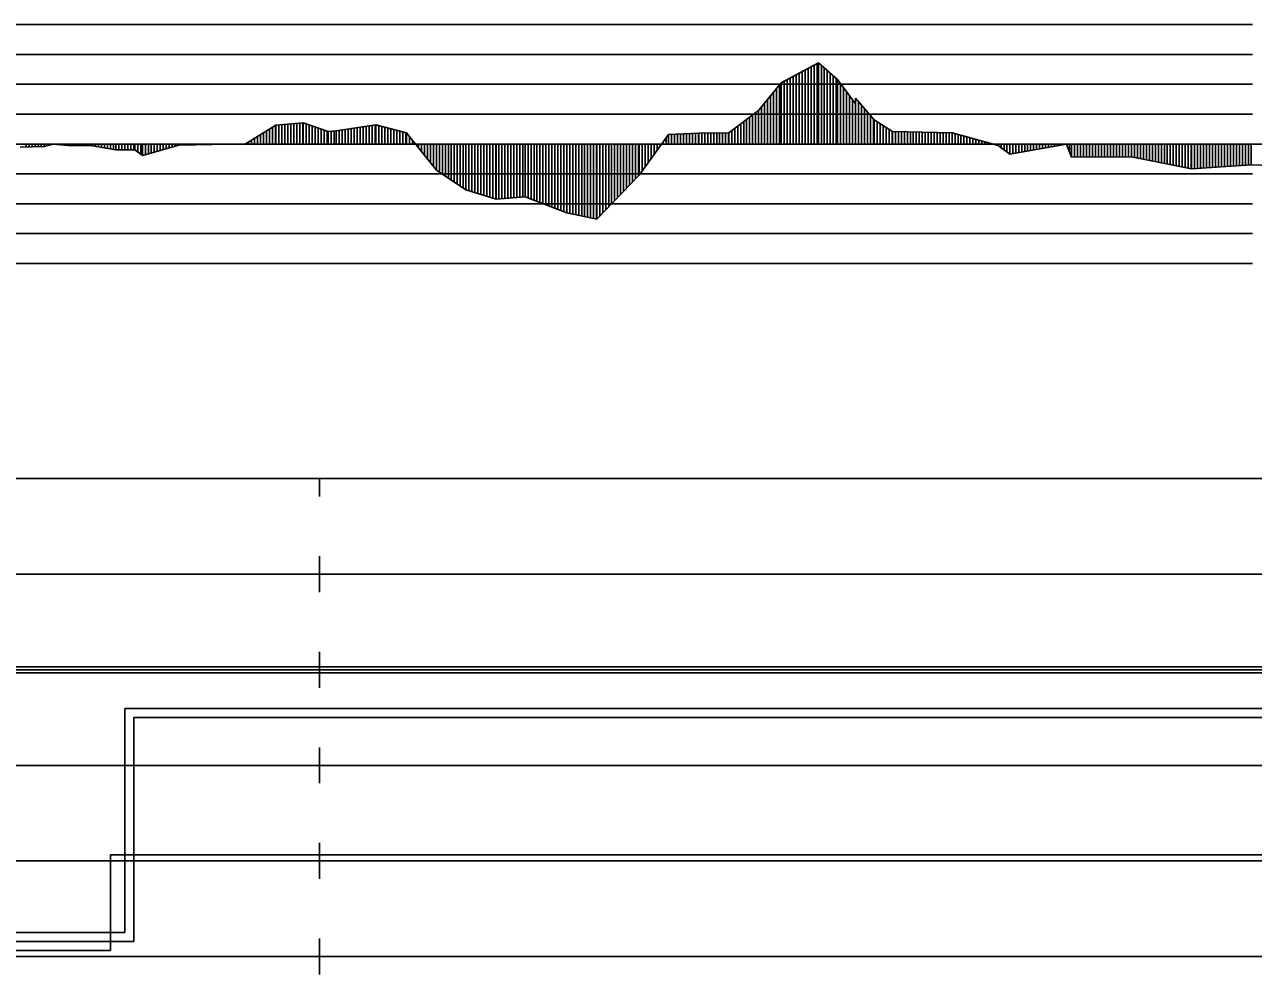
# Model space of a CAD drawing. Extents: x 2 to 10148, y 0 to 380.
# Drawn here: x 3775.2 to 3878.1, y 172.5 to 252 of the extents above; entities that cross this region are included whole.
import ezdxf

# ---------------------------------------------------------------- set-up
doc = ezdxf.new("R2010")
doc.units = 0
for name, color, linetype in [('POSUN_CARA', 7, 'Continuous'), ('POSUN_RASTR', 7, 'Continuous'), ('RYCHL_A', 7, 'Continuous'), ('RYCHL_B', 7, 'Continuous'), ('RYCHL_C', 7, 'Continuous'), ('RYCHL_RASTR', 7, 'Continuous')]:
    doc.layers.add(name, color=color, linetype=linetype)

msp = doc.modelspace()

# ---------------------------------------------------------------- linework, layer by layer
at = {"layer": 'POSUN_CARA'}
for p, q in [((3838.55, 247.12), (3841.65, 248.79)), ((3840.05, 242), (3840.05, 247.93)), ((3840.3, 242), (3840.3, 248.06)), ((3840.55, 242), (3840.55, 248.2)), ((3840.8, 242), (3840.8, 248.33)), ((3841.05, 242), (3841.05, 248.47)), ((3841.3, 242), (3841.3, 248.6)), ((3841.55, 242), (3841.55, 248.74)), ((3841.65, 248.79), (3843.26, 247.39)), ((3841.65, 242), (3841.65, 248.79)), ((3841.9, 242), (3841.9, 248.58)), ((3842.15, 242), (3842.15, 248.36)), ((3842.4, 242), (3842.4, 248.14)), ((3842.65, 242), (3842.65, 247.92)), ((3836.65, 244.8), (3838.55, 247.12)), ((3838.4, 242), (3838.4, 246.94)), ((3838.55, 242), (3838.55, 247.12)), ((3838.8, 242), (3838.8, 247.25)), ((3839.05, 242), (3839.05, 247.39)), ((3839.3, 242), (3839.3, 247.52)), ((3839.55, 242), (3839.55, 247.66)), ((3839.8, 242), (3839.8, 247.79)), ((3842.9, 242), (3842.9, 247.71)), ((3843.15, 242), (3843.15, 247.49)), ((3843.26, 247.39), (3844.76, 245.36)), ((3843.26, 242), (3843.26, 247.39)), ((3843.51, 242), (3843.51, 247.05)), ((3837.65, 242), (3837.65, 246.02)), ((3837.9, 242), (3837.9, 246.33)), ((3838.15, 242), (3838.15, 246.63)), ((3843.76, 242), (3843.76, 246.71)), ((3844.01, 242), (3844.01, 246.37)), ((3844.26, 242), (3844.26, 246.03)), ((3844.76, 245.36), (3844.77, 245.85)), ((3844.77, 245.85), (3846.33, 244.02)), ((3844.77, 242), (3844.77, 245.85)), ((3834.15, 242.93), (3836.65, 244.8)), ((3836.65, 242), (3836.65, 244.8)), ((3836.9, 242), (3836.9, 245.1)), ((3837.15, 242), (3837.15, 245.41)), ((3837.4, 242), (3837.4, 245.72)), ((3844.51, 242), (3844.51, 245.69)), ((3844.76, 242), (3844.76, 245.36)), ((3845.02, 242), (3845.02, 245.55)), ((3845.27, 242), (3845.27, 245.26)), ((3845.52, 242), (3845.52, 244.96)), ((3835.4, 242), (3835.4, 243.86)), ((3835.65, 242), (3835.65, 244.05)), ((3835.9, 242), (3835.9, 244.24)), ((3836.15, 242), (3836.15, 244.42)), ((3836.4, 242), (3836.4, 244.61)), ((3836.65, 242), (3836.65, 244.79)), ((3845.77, 242), (3845.77, 244.67)), ((3846.02, 242), (3846.02, 244.38)), ((3846.27, 242), (3846.27, 244.08)), ((3846.33, 244.02), (3847.85, 243.04)), ((3846.33, 242), (3846.33, 244.02)), ((3846.58, 242), (3846.58, 243.86)), ((3793.71, 242.02), (3796.24, 243.59)), ((3794.96, 242), (3794.96, 242.79)), ((3795.21, 242), (3795.21, 242.95)), ((3795.46, 242), (3795.46, 243.1)), ((3795.71, 242), (3795.71, 243.26)), ((3795.96, 242), (3795.96, 243.41)), ((3796.21, 242), (3796.21, 243.57)), ((3796.24, 243.59), (3798.54, 243.77)), ((3796.24, 242), (3796.24, 243.59)), ((3796.49, 242), (3796.49, 243.6)), ((3796.74, 242), (3796.74, 243.62)), ((3796.99, 242), (3796.99, 243.64)), ((3797.24, 242), (3797.24, 243.66)), ((3797.49, 242), (3797.49, 243.68)), ((3797.74, 242), (3797.74, 243.7)), ((3797.99, 242), (3797.99, 243.72)), ((3798.24, 242), (3798.24, 243.74)), ((3798.49, 242), (3798.49, 243.76)), ((3798.54, 243.77), (3800.63, 243.04)), ((3798.54, 242), (3798.54, 243.77)), ((3798.79, 242), (3798.79, 243.68)), ((3799.04, 242), (3799.04, 243.59)), ((3799.29, 242), (3799.29, 243.5)), ((3799.54, 242), (3799.54, 243.42)), ((3799.79, 242), (3799.79, 243.33)), ((3800.04, 242), (3800.04, 243.24)), ((3800.29, 242), (3800.29, 243.16)), ((3800.54, 242), (3800.54, 243.07)), ((3800.63, 243.04), (3801.3, 243.12)), ((3800.63, 242), (3800.63, 243.04)), ((3800.88, 242), (3800.88, 243.07)), ((3801.13, 242), (3801.13, 243.1)), ((3801.3, 243.12), (3804.61, 243.6)), ((3801.3, 242), (3801.3, 243.12)), ((3801.55, 242), (3801.55, 243.15)), ((3801.8, 242), (3801.8, 243.19)), ((3802.05, 242), (3802.05, 243.23)), ((3802.3, 242), (3802.3, 243.26)), ((3802.55, 242), (3802.55, 243.3)), ((3802.8, 242), (3802.8, 243.33)), ((3803.05, 242), (3803.05, 243.37)), ((3803.3, 242), (3803.3, 243.41)), ((3803.55, 242), (3803.55, 243.44)), ((3803.8, 242), (3803.8, 243.48)), ((3804.05, 242), (3804.05, 243.51)), ((3804.3, 242), (3804.3, 243.55)), ((3804.55, 242), (3804.55, 243.59)), ((3804.61, 243.6), (3807.19, 242.93)), ((3804.61, 242), (3804.61, 243.6)), ((3804.86, 242), (3804.86, 243.53)), ((3805.11, 242), (3805.11, 243.47)), ((3805.36, 242), (3805.36, 243.4)), ((3805.61, 242), (3805.61, 243.34)), ((3805.86, 242), (3805.86, 243.27)), ((3806.11, 242), (3806.11, 243.21)), ((3806.36, 242), (3806.36, 243.15)), ((3806.61, 242), (3806.61, 243.08)), ((3806.86, 242), (3806.86, 243.02)), ((3807.11, 242), (3807.11, 242.95)), ((3807.19, 242.93), (3809.68, 239.82)), ((3807.19, 242), (3807.19, 242.93)), ((3826.65, 239.39), (3829.11, 242.79)), ((3829.11, 242.79), (3831.64, 242.91)), ((3829.11, 242), (3829.11, 242.79)), ((3829.36, 242), (3829.36, 242.8)), ((3829.61, 242), (3829.61, 242.81)), ((3829.86, 242), (3829.86, 242.83)), ((3830.11, 242), (3830.11, 242.84)), ((3830.36, 242), (3830.36, 242.85)), ((3830.61, 242), (3830.61, 242.86)), ((3830.86, 242), (3830.86, 242.87)), ((3831.11, 242), (3831.11, 242.88)), ((3831.36, 242), (3831.36, 242.89)), ((3831.61, 242), (3831.61, 242.9)), ((3831.64, 242.91), (3834.15, 242.93)), ((3831.64, 242), (3831.64, 242.91)), ((3831.89, 242), (3831.89, 242.91)), ((3832.14, 242), (3832.14, 242.91)), ((3832.39, 242), (3832.39, 242.91)), ((3832.64, 242), (3832.64, 242.92)), ((3832.89, 242), (3832.89, 242.92)), ((3833.14, 242), (3833.14, 242.92)), ((3833.39, 242), (3833.39, 242.93)), ((3833.64, 242), (3833.64, 242.93)), ((3833.89, 242), (3833.89, 242.93)), ((3834.14, 242), (3834.14, 242.93)), ((3834.15, 242), (3834.15, 242.93)), ((3834.4, 242), (3834.4, 243.12)), ((3834.65, 242), (3834.65, 243.31)), ((3834.9, 242), (3834.9, 243.49)), ((3835.15, 242), (3835.15, 243.68)), ((3846.83, 242), (3846.83, 243.7)), ((3847.08, 242), (3847.08, 243.54)), ((3847.33, 242), (3847.33, 243.38)), ((3847.58, 242), (3847.58, 243.22)), ((3847.83, 242), (3847.83, 243.06)), ((3847.85, 243.04), (3852.84, 242.93)), ((3847.85, 242), (3847.85, 243.04)), ((3848.1, 242), (3848.1, 243.03)), ((3848.35, 242), (3848.35, 243.03)), ((3848.6, 242), (3848.6, 243.02)), ((3848.85, 242), (3848.85, 243.02)), ((3849.1, 242), (3849.1, 243.01)), ((3849.35, 242), (3849.35, 243.01)), ((3849.6, 242), (3849.6, 243)), ((3849.85, 242), (3849.85, 243)), ((3850.1, 242), (3850.1, 242.99)), ((3850.35, 242), (3850.35, 242.99)), ((3850.6, 242), (3850.6, 242.98)), ((3850.85, 242), (3850.85, 242.98)), ((3851.1, 242), (3851.1, 242.97)), ((3851.35, 242), (3851.35, 242.97)), ((3851.6, 242), (3851.6, 242.96)), ((3851.85, 242), (3851.85, 242.96)), ((3852.1, 242), (3852.1, 242.95)), ((3852.35, 242), (3852.35, 242.94)), ((3852.6, 242), (3852.6, 242.94)), ((3852.84, 242.93), (3856.69, 241.87)), ((3852.84, 242), (3852.84, 242.93)), ((3853.09, 242), (3853.09, 242.87)), ((3853.34, 242), (3853.34, 242.8)), ((3774.84, 241.75), (3776.86, 241.8)), ((3775.34, 242), (3775.34, 241.76)), ((3775.59, 242), (3775.59, 241.77)), ((3775.84, 242), (3775.84, 241.77)), ((3776.09, 242), (3776.09, 241.78)), ((3776.34, 242), (3776.34, 241.78)), ((3776.59, 242), (3776.59, 241.79)), ((3776.84, 242), (3776.84, 241.8)), ((3776.86, 241.8), (3777.59, 242)), ((3776.86, 242), (3776.86, 241.8)), ((3777.11, 242), (3777.11, 241.87)), ((3777.36, 242), (3777.36, 241.94)), ((3777.59, 242), (3778.82, 241.89)), ((3777.59, 242), (3777.59, 242)), ((3777.84, 242), (3777.84, 241.98)), ((3778.09, 242), (3778.09, 241.96)), ((3778.34, 242), (3778.34, 241.94)), ((3778.59, 242), (3778.59, 241.91)), ((3778.82, 242), (3778.82, 241.89)), ((3778.82, 241.89), (3780.9, 241.85)), ((3779.07, 242), (3779.07, 241.89)), ((3779.32, 242), (3779.32, 241.88)), ((3779.57, 242), (3779.57, 241.88)), ((3779.82, 242), (3779.82, 241.87)), ((3780.07, 242), (3780.07, 241.87)), ((3780.32, 242), (3780.32, 241.87)), ((3780.57, 242), (3780.57, 241.86)), ((3780.82, 242), (3780.82, 241.86)), ((3780.9, 242), (3780.9, 241.85)), ((3780.9, 241.85), (3782.86, 241.52)), ((3781.15, 242), (3781.15, 241.81)), ((3781.4, 242), (3781.4, 241.77)), ((3781.65, 242), (3781.65, 241.72)), ((3781.9, 242), (3781.9, 241.68)), ((3782.15, 242), (3782.15, 241.64)), ((3782.4, 242), (3782.4, 241.6)), ((3782.65, 242), (3782.65, 241.55)), ((3782.86, 242), (3782.86, 241.52)), ((3783.11, 242), (3783.11, 241.52)), ((3783.36, 242), (3783.36, 241.52)), ((3783.61, 242), (3783.61, 241.52)), ((3783.86, 242), (3783.86, 241.52)), ((3784.11, 242), (3784.11, 241.52)), ((3784.36, 242), (3784.36, 241.52)), ((3784.43, 242), (3784.43, 241.52)), ((3784.68, 242), (3784.68, 241.33)), ((3784.93, 242), (3784.93, 241.15)), ((3785.07, 242), (3785.07, 241.05)), ((3785.07, 241.05), (3788.12, 241.92)), ((3785.32, 242), (3785.32, 241.12)), ((3785.57, 242), (3785.57, 241.19)), ((3785.82, 242), (3785.82, 241.26)), ((3786.07, 242), (3786.07, 241.33)), ((3786.32, 242), (3786.32, 241.41)), ((3786.57, 242), (3786.57, 241.48)), ((3786.82, 242), (3786.82, 241.55)), ((3787.07, 242), (3787.07, 241.62)), ((3787.32, 242), (3787.32, 241.69)), ((3787.57, 242), (3787.57, 241.76)), ((3787.82, 242), (3787.82, 241.84)), ((3788.07, 242), (3788.07, 241.91)), ((3788.12, 241.92), (3793.71, 242.02)), ((3788.12, 242), (3788.12, 241.92)), ((3788.37, 242), (3788.37, 241.93)), ((3788.62, 242), (3788.62, 241.93)), ((3788.87, 242), (3788.87, 241.93)), ((3789.12, 242), (3789.12, 241.94)), ((3789.37, 242), (3789.37, 241.94)), ((3789.62, 242), (3789.62, 241.95)), ((3789.87, 242), (3789.87, 241.95)), ((3790.12, 242), (3790.12, 241.96)), ((3790.37, 242), (3790.37, 241.96)), ((3790.62, 242), (3790.62, 241.96)), ((3790.87, 242), (3790.87, 241.97)), ((3791.12, 242), (3791.12, 241.97)), ((3791.37, 242), (3791.37, 241.98)), ((3791.62, 242), (3791.62, 241.98)), ((3791.87, 242), (3791.87, 241.98)), ((3792.12, 242), (3792.12, 241.99)), ((3792.37, 242), (3792.37, 241.99)), ((3792.62, 242), (3792.62, 242)), ((3792.87, 242), (3792.87, 242)), ((3793.12, 242), (3793.12, 242.01)), ((3793.37, 242), (3793.37, 242.01)), ((3793.62, 242), (3793.62, 242.01)), ((3793.71, 242), (3793.71, 242.02)), ((3793.96, 242), (3793.96, 242.17)), ((3794.21, 242), (3794.21, 242.33)), ((3794.46, 242), (3794.46, 242.48)), ((3794.71, 242), (3794.71, 242.64)), ((3807.44, 242), (3807.44, 242.62)), ((3807.69, 242), (3807.69, 242.31)), ((3807.94, 242), (3807.94, 242)), ((3808.19, 242), (3808.19, 241.68)), ((3808.44, 242), (3808.44, 241.37)), ((3808.69, 242), (3808.69, 241.06)), ((3808.94, 242), (3808.94, 240.75)), ((3809.19, 242), (3809.19, 240.44)), ((3809.44, 242), (3809.44, 240.12)), ((3809.68, 242), (3809.68, 239.82)), ((3809.93, 242), (3809.93, 239.65)), ((3810.18, 242), (3810.18, 239.49)), ((3810.43, 242), (3810.43, 239.32)), ((3810.68, 242), (3810.68, 239.15)), ((3810.93, 242), (3810.93, 238.98)), ((3811.18, 242), (3811.18, 238.82)), ((3811.43, 242), (3811.43, 238.65)), ((3811.68, 242), (3811.68, 238.48)), ((3811.93, 242), (3811.93, 238.31)), ((3812.15, 242), (3812.15, 238.16)), ((3812.4, 242), (3812.4, 238.09)), ((3812.65, 242), (3812.65, 238.01)), ((3812.9, 242), (3812.9, 237.93)), ((3813.15, 242), (3813.15, 237.86)), ((3813.4, 242), (3813.4, 237.78)), ((3813.65, 242), (3813.65, 237.71)), ((3813.9, 242), (3813.9, 237.63)), ((3814.15, 242), (3814.15, 237.56)), ((3814.4, 242), (3814.4, 237.48)), ((3814.65, 242), (3814.65, 237.41)), ((3814.67, 242), (3814.67, 237.4)), ((3814.92, 242), (3814.92, 237.42)), ((3815.17, 242), (3815.17, 237.44)), ((3815.42, 242), (3815.42, 237.45)), ((3815.67, 242), (3815.67, 237.47)), ((3815.92, 242), (3815.92, 237.49)), ((3816.17, 242), (3816.17, 237.51)), ((3816.42, 242), (3816.42, 237.52)), ((3816.67, 242), (3816.67, 237.54)), ((3816.92, 242), (3816.92, 237.56)), ((3817.1, 242), (3817.1, 237.57)), ((3817.35, 242), (3817.35, 237.48)), ((3817.6, 242), (3817.6, 237.38)), ((3817.85, 242), (3817.85, 237.29)), ((3818.1, 242), (3818.1, 237.19)), ((3818.35, 242), (3818.35, 237.1)), ((3818.6, 242), (3818.6, 237)), ((3818.85, 242), (3818.85, 236.9)), ((3819.1, 242), (3819.1, 236.81)), ((3819.35, 242), (3819.35, 236.71)), ((3819.6, 242), (3819.6, 236.62)), ((3819.85, 242), (3819.85, 236.52)), ((3820.1, 242), (3820.1, 236.43)), ((3820.35, 242), (3820.35, 236.33)), ((3820.59, 242), (3820.59, 236.24)), ((3820.84, 242), (3820.84, 236.19)), ((3821.09, 242), (3821.09, 236.13)), ((3821.34, 242), (3821.34, 236.08)), ((3821.59, 242), (3821.59, 236.03)), ((3821.84, 242), (3821.84, 235.98)), ((3822.09, 242), (3822.09, 235.92)), ((3822.34, 242), (3822.34, 235.87)), ((3822.59, 242), (3822.59, 235.82)), ((3822.84, 242), (3822.84, 235.76)), ((3823.09, 242), (3823.09, 235.71)), ((3823.1, 242), (3823.1, 235.71)), ((3823.35, 242), (3823.35, 235.97)), ((3823.6, 242), (3823.6, 236.23)), ((3823.85, 242), (3823.85, 236.49)), ((3824.1, 242), (3824.1, 236.75)), ((3824.35, 242), (3824.35, 237)), ((3824.6, 242), (3824.6, 237.26)), ((3824.85, 242), (3824.85, 237.52)), ((3825.1, 242), (3825.1, 237.78)), ((3825.35, 242), (3825.35, 238.04)), ((3825.6, 242), (3825.6, 238.3)), ((3825.85, 242), (3825.85, 238.56)), ((3826.1, 242), (3826.1, 238.82)), ((3826.35, 242), (3826.35, 239.08)), ((3826.6, 242), (3826.6, 239.34)), ((3826.65, 242), (3826.65, 239.39)), ((3826.9, 242), (3826.9, 239.74)), ((3827.15, 242), (3827.15, 240.08)), ((3827.4, 242), (3827.4, 240.43)), ((3827.65, 242), (3827.65, 240.78)), ((3827.9, 242), (3827.9, 241.12)), ((3828.15, 242), (3828.15, 241.47)), ((3828.4, 242), (3828.4, 241.81)), ((3828.65, 242), (3828.65, 242.16)), ((3828.9, 242), (3828.9, 242.5)), ((3853.59, 242), (3853.59, 242.73)), ((3853.84, 242), (3853.84, 242.66)), ((3854.09, 242), (3854.09, 242.59)), ((3854.34, 242), (3854.34, 242.52)), ((3854.59, 242), (3854.59, 242.45)), ((3854.84, 242), (3854.84, 242.38)), ((3855.09, 242), (3855.09, 242.31)), ((3855.34, 242), (3855.34, 242.24)), ((3855.59, 242), (3855.59, 242.17)), ((3855.84, 242), (3855.84, 242.1)), ((3856.09, 242), (3856.09, 242.03)), ((3856.34, 242), (3856.34, 241.96)), ((3856.59, 242), (3856.59, 241.89)), ((3856.69, 242), (3856.69, 241.87)), ((3856.69, 241.87), (3857.67, 241.14)), ((3856.94, 242), (3856.94, 241.68)), ((3857.19, 242), (3857.19, 241.5)), ((3857.44, 242), (3857.44, 241.31)), ((3857.67, 241.14), (3862.43, 242)), ((3857.67, 242), (3857.67, 241.14)), ((3857.92, 242), (3857.92, 241.19)), ((3858.17, 242), (3858.17, 241.23)), ((3858.42, 242), (3858.42, 241.28)), ((3858.67, 242), (3858.67, 241.32)), ((3858.92, 242), (3858.92, 241.37)), ((3859.17, 242), (3859.17, 241.41)), ((3859.42, 242), (3859.42, 241.46)), ((3859.67, 242), (3859.67, 241.5)), ((3859.92, 242), (3859.92, 241.55)), ((3860.17, 242), (3860.17, 241.59)), ((3860.42, 242), (3860.42, 241.64)), ((3860.67, 242), (3860.67, 241.68)), ((3860.92, 242), (3860.92, 241.73)), ((3861.17, 242), (3861.17, 241.77)), ((3861.42, 242), (3861.42, 241.82)), ((3861.67, 242), (3861.67, 241.86)), ((3861.92, 242), (3861.92, 241.91)), ((3862.17, 242), (3862.17, 241.95)), ((3862.42, 242), (3862.42, 242)), ((3862.43, 242), (3862.85, 240.89)), ((3862.43, 242), (3862.43, 242)), ((3862.68, 242), (3862.68, 241.33)), ((3862.85, 242), (3862.85, 240.89)), ((3863.1, 242), (3863.1, 240.89)), ((3863.35, 242), (3863.35, 240.89)), ((3863.6, 242), (3863.6, 240.89)), ((3863.85, 242), (3863.85, 240.9)), ((3864.1, 242), (3864.1, 240.9)), ((3864.35, 242), (3864.35, 240.9)), ((3864.6, 242), (3864.6, 240.9)), ((3864.85, 242), (3864.85, 240.9)), ((3865.1, 242), (3865.1, 240.9)), ((3865.35, 242), (3865.35, 240.91)), ((3865.6, 242), (3865.6, 240.91)), ((3865.85, 242), (3865.85, 240.91)), ((3866.1, 242), (3866.1, 240.91)), ((3866.35, 242), (3866.35, 240.91)), ((3866.6, 242), (3866.6, 240.92)), ((3866.85, 242), (3866.85, 240.92)), ((3867.1, 242), (3867.1, 240.92)), ((3867.35, 242), (3867.35, 240.92)), ((3867.6, 242), (3867.6, 240.92)), ((3867.85, 242), (3867.85, 240.92)), ((3867.86, 242), (3867.86, 240.92)), ((3868.11, 242), (3868.11, 240.87)), ((3868.36, 242), (3868.36, 240.82)), ((3868.61, 242), (3868.61, 240.77)), ((3868.86, 242), (3868.86, 240.72)), ((3869.11, 242), (3869.11, 240.67)), ((3869.36, 242), (3869.36, 240.62)), ((3869.61, 242), (3869.61, 240.57)), ((3869.86, 242), (3869.86, 240.52)), ((3870.11, 242), (3870.11, 240.47)), ((3870.36, 242), (3870.36, 240.43)), ((3870.61, 242), (3870.61, 240.38)), ((3870.86, 242), (3870.86, 240.33)), ((3871.11, 242), (3871.11, 240.28)), ((3871.36, 242), (3871.36, 240.23)), ((3871.61, 242), (3871.61, 240.18)), ((3871.86, 242), (3871.86, 240.13)), ((3872.11, 242), (3872.11, 240.08)), ((3872.36, 242), (3872.36, 240.03)), ((3872.61, 242), (3872.61, 239.98)), ((3872.86, 242), (3872.86, 239.93)), ((3872.89, 242), (3872.89, 239.92)), ((3873.14, 242), (3873.14, 239.94)), ((3873.39, 242), (3873.39, 239.96)), ((3873.64, 242), (3873.64, 239.97)), ((3873.89, 242), (3873.89, 239.99)), ((3874.14, 242), (3874.14, 240.01)), ((3874.39, 242), (3874.39, 240.03)), ((3874.64, 242), (3874.64, 240.04)), ((3874.89, 242), (3874.89, 240.06)), ((3875.14, 242), (3875.14, 240.08)), ((3875.39, 242), (3875.39, 240.1)), ((3875.64, 242), (3875.64, 240.11)), ((3875.89, 242), (3875.89, 240.13)), ((3876.14, 242), (3876.14, 240.15)), ((3876.39, 242), (3876.39, 240.17)), ((3876.64, 242), (3876.64, 240.19)), ((3876.89, 242), (3876.89, 240.2)), ((3877.14, 242), (3877.14, 240.22)), ((3877.39, 242), (3877.39, 240.24)), ((3877.64, 242), (3877.64, 240.26)), ((3877.88, 242), (3877.88, 240.27)), ((3782.86, 241.52), (3784.43, 241.52)), ((3784.43, 241.52), (3785.07, 241.05)), ((3862.85, 240.89), (3867.86, 240.92)), ((3867.86, 240.92), (3872.89, 239.92)), ((3809.68, 239.82), (3812.15, 238.16)), ((3872.89, 239.92), (3877.88, 240.27)), ((3877.88, 240.27), (3887.12, 239.91)), ((3823.1, 235.71), (3826.65, 239.39)), ((3812.15, 238.16), (3814.67, 237.4)), ((3814.67, 237.4), (3817.1, 237.57)), ((3817.1, 237.57), (3820.59, 236.24)), ((3820.59, 236.24), (3823.1, 235.71))]:
    msp.add_line(p, q, dxfattribs=at)
at = {"layer": 'POSUN_RASTR'}
for p, q in [((3682, 252), (3878, 252)), ((3682, 249.5), (3878, 249.5)), ((3682, 247), (3878, 247)), ((3682, 244.5), (3878, 244.5)), ((3155.54, 242), (4045.76, 242)), ((3682, 239.5), (3878, 239.5)), ((3682, 237), (3878, 237)), ((3682, 234.5), (3878, 234.5)), ((3682, 232), (3878, 232))]:
    msp.add_line(p, q, dxfattribs=at)
at = {"layer": 'RYCHL_A'}
for p, q in [((3782.41, 174.5), (3782.41, 182.5)), ((3782.41, 182.5), (4046.42, 182.5)), ((3156.9, 174.5), (3782.41, 174.5))]:
    msp.add_line(p, q, dxfattribs=at)
at = {"layer": 'RYCHL_B'}
for p, q in [((3784.35, 175.25), (3784.35, 194)), ((3784.35, 194), (3978.64, 194)), ((3727.89, 175.25), (3784.35, 175.25))]:
    msp.add_line(p, q, dxfattribs=at)
at = {"layer": 'RYCHL_C'}
for p, q in [((3783.6, 176), (3783.6, 194.75)), ((3783.6, 194.75), (3977.89, 194.75)), ((3728.64, 176), (3783.6, 176))]:
    msp.add_line(p, q, dxfattribs=at)
at = {"layer": 'RYCHL_RASTR'}
for p, q in [((3155.54, 214), (4046.98, 214)), ((3799.91, 212.5), (3799.91, 214)), ((3799.91, 204.5), (3799.91, 207.5)), ((3155.54, 206), (4046.95, 206)), ((3799.91, 196.5), (3799.91, 199.5)), ((3155.54, 198.25), (4046.94, 198.25)), ((3155.54, 198), (4046.93, 198)), ((3155.54, 197.75), (4046.92, 197.75)), ((3799.91, 188.5), (3799.91, 191.5)), ((3155.54, 190), (4046.94, 190)), ((3799.91, 180.5), (3799.91, 183.5)), ((3155.54, 182), (4047.3, 182)), ((3799.91, 172.5), (3799.91, 175.5)), ((3155.54, 174), (4047.27, 174))]:
    msp.add_line(p, q, dxfattribs=at)

doc.saveas('drawing.dxf')
